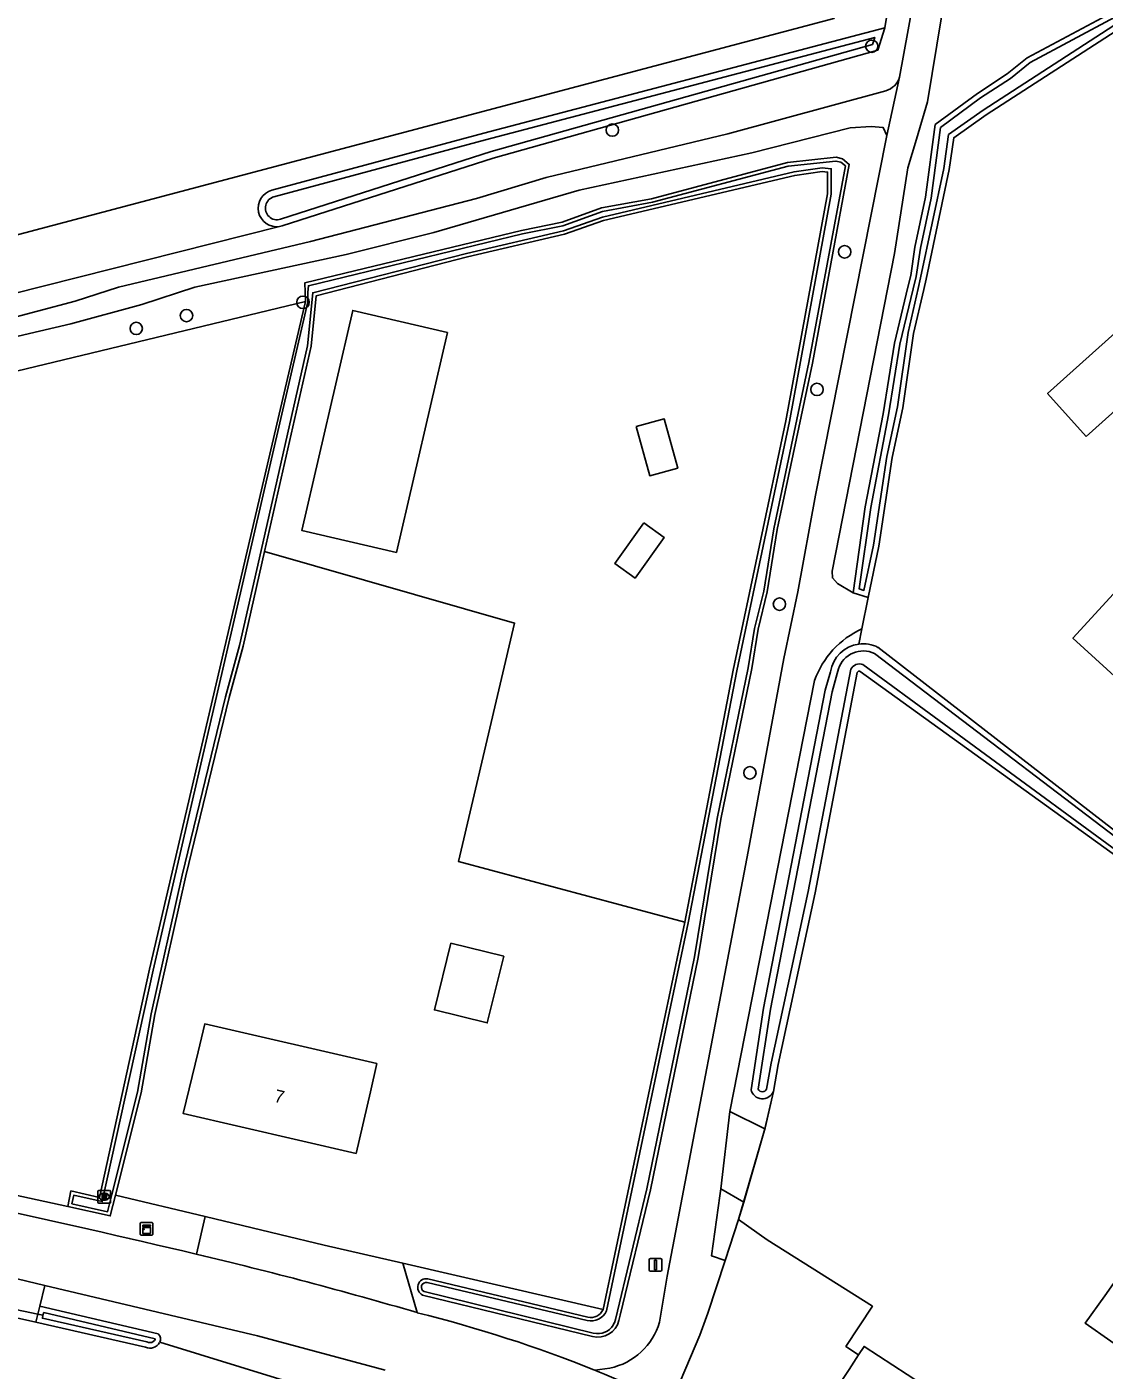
# Model space of a CAD drawing. Extents: x 162880 to 165536, y 384011 to 385179.
# Drawn here: x 164829.2 to 164914.1, y 384580.4 to 384686.3 of the extents above; entities that cross this region are included whole.
import ezdxf

# ---------------------------------------------------------------- set-up
doc = ezdxf.new("R2010")
doc.units = 0
for name, color, linetype in [('IMGEO_Boom', 7, 'Continuous'), ('IMGEO_Duiker', 7, 'Continuous'), ('IMGEO_Erf', 7, 'Continuous'), ('IMGEO_Grasland_agrarisch', 7, 'Continuous'), ('IMGEO_Groenvoorziening', 7, 'Continuous'), ('IMGEO_Hek', 7, 'Continuous'), ('IMGEO_Kast', 7, 'Continuous'), ('IMGEO_Loofbos', 7, 'Continuous'), ('IMGEO_Pand', 7, 'Continuous'), ('IMGEO_Pand_nummerreeks', 7, 'Continuous'), ('IMGEO_Parkeervlak_open', 7, 'Continuous'), ('IMGEO_Rijbaan_lokaal_gesloten', 7, 'Continuous'), ('IMGEO_Rijbaan_lokaal_halfverhard', 7, 'Continuous'), ('IMGEO_Rijbaan_lokaal_open', 7, 'Continuous'), ('IMGEO_Rioolput', 7, 'Continuous'), ('IMGEO_Sloot', 7, 'Continuous'), ('IMGEO_Verkeersbordpaal', 7, 'Continuous'), ('IMGEO_Voetpad_open', 7, 'Continuous'), ('IMGEO_Waterloop', 7, 'Continuous')]:
    doc.layers.add(name, color=color, linetype=linetype)

msp = doc.modelspace()

# ---------------------------------------------------------------- linework, layer by layer
at = {"layer": 'IMGEO_Boom'}
for centre in [(164895.78, 384684.76), (164875.32, 384678.15), (164893.64, 384668.55), (164850.93, 384664.57), (164841.74, 384663.52), (164837.78, 384662.51), (164891.46, 384657.7), (164888.5, 384640.77), (164886.17, 384627.47)]:
    msp.add_circle(centre, 0.489, dxfattribs=at)
at = {"layer": 'IMGEO_Duiker'}
msp.add_lwpolyline([(164825.41, 384585.74), (164825.97, 384585.62), (164830.01, 384584.78), (164830.42, 384584.7)], dxfattribs=at)
at = {"layer": 'IMGEO_Erf'}
for points in [[(164895.5, 384641.29), (164896.35, 384645.33), (164897.4, 384652.34), (164898.24, 384656.25), (164899.08, 384662.11), (164899.88, 384665.57), (164900.06, 384666.4), (164901.89, 384675.04), (164902.25, 384677.54), (164904.81, 384679.36), (164918.83, 384688.45)], [(164874.6, 384585.16), (164881.03, 384615.69), (164884.86, 384635.57), (164889.01, 384655.23), (164892.29, 384673.13), (164892.3, 384674.84), (164891.87, 384674.89), (164889.71, 384674.58), (164874.62, 384671.01), (164871.56, 384669.93), (164863.9, 384668.16), (164851.97, 384665.09), (164851.57, 384661.1), (164847.9, 384644.92), (164846.2, 384637.45), (164845.1, 384633.4), (164841.69, 384619.35), (164839.24, 384608.41), (164838.16, 384602.23), (164836.14, 384594.16)], [(164896.27, 384637.37), (164920.53, 384618.59), (164920.08, 384617.98), (164919.73, 384617.53), (164894.87, 384635.47)], [(164894.64, 384635.39), (164891.31, 384618), (164888.39, 384604.47), (164888.02, 384602.35)], [(164838.51, 384582.19), (164829.85, 384584.15)]]:
    msp.add_lwpolyline(points, dxfattribs=at)
for centre, radius, start, end in [((164895.1, 384635.02), 2.62, 63.5298, 97.4348), ((164894.8, 384635.31), 0.179, 65.6772, 154.5238), ((164838.86, 384582.98), 0.869, 245.5359, 331.5479)]:
    msp.add_arc(centre, radius, start, end, dxfattribs=at)
at = {"layer": 'IMGEO_Grasland_agrarisch'}
for points in [[(164784.46, 384605.65), (164784.64, 384646.48), (164784.87, 384647.65), (164785.71, 384648.2), (164787.12, 384648.7), (164812.92, 384655.44), (164851.13, 384664.62)], [(164851.13, 384664.62), (164838.82, 384611.98), (164834.88, 384594), (164832.63, 384594.5), (164832.37, 384593.27)], [(164832.37, 384593.27), (164828.14, 384594.2)]]:
    msp.add_lwpolyline(points, dxfattribs=at)
at = {"layer": 'IMGEO_Groenvoorziening'}
for points in [[(164950.41, 384709.73), (164948.25, 384708.71), (164947.14, 384708.02), (164944.37, 384706.29), (164942.45, 384705.45), (164940.48, 384704.11), (164938.66, 384703.19), (164925.38, 384694.14), (164914.73, 384687.43), (164908.03, 384683.84), (164906.47, 384682.58), (164904.11, 384681.04), (164900.77, 384678.58), (164900.03, 384672.85), (164899.17, 384668.91), (164898.85, 384666.68), (164898.62, 384665.75), (164897.56, 384661.34), (164896.67, 384655.78), (164895.26, 384648.45), (164894.3, 384641.66)], [(164849.08, 384670.55), (164849.29, 384670.61), (164865.93, 384675.94), (164896.25, 384684.46), (164896.82, 384686.21)], [(164851.13, 384664.62), (164851.1, 384665.36), (164851.06, 384666.1), (164868.17, 384670.24), (164871.36, 384670.89), (164874.48, 384672.01), (164878.42, 384672.74), (164889.14, 384675.59), (164892.98, 384676.01), (164893.46, 384675.87), (164894.01, 384675.44), (164891.11, 384659.77), (164888.33, 384646.65), (164887.54, 384641.74), (164886.81, 384638.8), (164886.32, 384635.7), (164883.88, 384623.81), (164882.08, 384612.91), (164878.33, 384594.6), (164875.94, 384584.72), (164875.83, 384584.28)], [(164895, 384638.82), (164894.76, 384637.62)], [(164886.26, 384602.48), (164887.24, 384608.92), (164892.11, 384634), (164892.52, 384635.43)], [(164888.02, 384602.35), (164887.35, 384599.4)], [(164836.14, 384594.16), (164835.73, 384592.53), (164832.37, 384593.27)], [(164836.14, 384594.16), (164843.21, 384592.48)], [(164858.8, 384588.81), (164874.6, 384585.16)], [(164860.77, 384587.57), (164873.38, 384584.56)], [(164839.5, 384583.23), (164830.18, 384585.43)], [(164873.77, 384583.02), (164860.36, 384586.3)], [(164861.26, 384576.49), (164853.06, 384578.62), (164849.11, 384579.66), (164839.63, 384582.57)]]:
    msp.add_lwpolyline(points, dxfattribs=at)
for centre, radius, start, end in [((164895.1, 384635.03), 2.61, 97.5345, 171.1193), ((164887.16, 384602.7), 0.927, 193.1203, 338.2562), ((164860.65, 384586.91), 0.675, 80.0532, 244.8914), ((164873.63, 384585.59), 1.06, 256.5381, 335.9104), ((164874.17, 384584.69), 1.71, 256.3331, 346.3173), ((164839.22, 384582.83), 0.485, 327.4575, 54.8943)]:
    msp.add_arc(centre, radius, start, end, dxfattribs=at)
at = {"layer": 'IMGEO_Hek'}
for points in [[(164881.03, 384615.69), (164863.18, 384620.49), (164867.61, 384639.28), (164847.9, 384644.92)], [(164885.27, 384592.24), (164887.37, 384599.48), (164888.02, 384602.35)]]:
    msp.add_lwpolyline(points, dxfattribs=at)
at = {"layer": 'IMGEO_Kast'}
for p, q in [((164838.09, 384591.09), (164838.09, 384591.93)), ((164838.09, 384591.93), (164838.09, 384591.09)), ((164838.16, 384592.02), (164839.01, 384592.02)), ((164839.01, 384592.02), (164838.16, 384592.02)), ((164839.09, 384591.94), (164839.09, 384591.1)), ((164839.09, 384591.1), (164839.09, 384591.94)), ((164839.02, 384591.02), (164838.17, 384591.02)), ((164838.17, 384591.02), (164839.02, 384591.02))]:
    msp.add_line(p, q, dxfattribs=at)
for points in [[(164838.29, 384591.81), (164838.89, 384591.81), (164838.89, 384591.72), (164838.29, 384591.72), (164838.29, 384591.81)], [(164838.29, 384591.63), (164838.89, 384591.63), (164838.89, 384591.15), (164838.29, 384591.15), (164838.29, 384591.63)]]:
    msp.add_lwpolyline(points, dxfattribs=at)
msp.add_circle((164838.37, 384591.48), 0.0377, dxfattribs=at)
for centre, start, end in [((164838.17, 384591.94), 92.4484, 184.2845), ((164838.17, 384591.94), 92.4484, 184.2845), ((164839.01, 384591.94), 2.4484, 94.2845), ((164839.01, 384591.94), 2.4484, 94.2845), ((164838.17, 384591.1), 182.4484, 274.2845), ((164838.17, 384591.1), 182.4484, 274.2845), ((164839.01, 384591.1), 272.4484, 4.2845), ((164839.01, 384591.1), 272.4484, 4.2845)]:
    msp.add_arc(centre, 0.0779, start, end, dxfattribs=at)
at = {"layer": 'IMGEO_Loofbos'}
for points in [[(164906.55, 384759.67), (164902.25, 384727.82), (164898.15, 384705.2), (164892.8, 384686.95), (164789.77, 384659.67)], [(164896.82, 384686.21), (164908.75, 384759.58)], [(164848.46, 384673.4), (164865.18, 384677.91), (164896.82, 384686.21)], [(164789.77, 384659.67), (164792.87, 384657.16), (164796.05, 384657.16), (164849.08, 384670.55)]]:
    msp.add_lwpolyline(points, dxfattribs=at)
msp.add_arc((164848.85, 384671.99), 1.46, 105.1781, 279.0885, dxfattribs=at)
at = {"layer": 'IMGEO_Pand'}
for points in [[(164912.68, 384653.98), (164909.65, 384657.37), (164925.07, 384671.2), (164928.11, 384667.81), (164912.68, 384653.98)], [(164862.32, 384662.2), (164854.85, 384663.93), (164850.83, 384646.58), (164858.3, 384644.85), (164862.32, 384662.2)], [(164877.2, 384654.77), (164878.27, 384650.89), (164880.48, 384651.5), (164879.41, 384655.38), (164877.2, 384654.77)], [(164877.81, 384647.18), (164875.51, 384643.98), (164877.12, 384642.83), (164879.42, 384646.02), (164877.81, 384647.18)], [(164919.85, 384639.9), (164916.3, 384643.16), (164911.64, 384638.09), (164915.2, 384634.83), (164919.85, 384639.9)], [(164862.58, 384614.04), (164861.29, 384608.78), (164865.46, 384607.75), (164866.76, 384613.01), (164862.58, 384614.04)], [(164856.75, 384604.54), (164856.24, 384602.33), (164855.12, 384597.46), (164841.49, 384600.6), (164842.65, 384605.47), (164843.18, 384607.67), (164856.75, 384604.54)], [(164933.45, 384600.91), (164927.4, 384605.14), (164914.15, 384586.23), (164912.6, 384584.08), (164918.67, 384579.82), (164933.45, 384600.91)], [(164894.74, 384581.57), (164895.17, 384582.24), (164912.13, 384571.21), (164910.96, 384569.41), (164908.15, 384565.22)], [(164891.21, 384576.21), (164894, 384580.43), (164894.74, 384581.57)]]:
    msp.add_lwpolyline(points, dxfattribs=at)
at = {"layer": 'IMGEO_Parkeervlak_open'}
msp.add_lwpolyline([(164894.74, 384581.57), (164893.74, 384582.25), (164895.83, 384585.41), (164887.52, 384590.65), (164885.27, 384592.24)], dxfattribs=at)
at = {"layer": 'IMGEO_Rijbaan_lokaal_gesloten'}
for points in [[(164825.62, 384588.23), (164830.58, 384587.05)], [(164830.58, 384587.05), (164847.33, 384583.07), (164857.41, 384580.37)]]:
    msp.add_lwpolyline(points, dxfattribs=at)
for centre, radius, start, end in [((164639.81, 383734.06), 879.15, 76.66941, 78.93652), ((164762.66, 384252.43), 346.42, 73.6912, 76.6728), ((164834.32, 384481.84), 106.2, 68.1023, 76.0408), ((164834.46, 384482.12), 105.89, 64.563, 68.1132)]:
    msp.add_arc(centre, radius, start, end, dxfattribs=at)
at = {"layer": 'IMGEO_Rijbaan_lokaal_halfverhard'}
for points in [[(164894.3, 384641.66), (164893.07, 384642.4), (164892.68, 384642.84), (164892.65, 384643.36), (164897.57, 384668.42), (164898.62, 384675.16), (164899.3, 384677.44), (164900.18, 384680.37), (164911.63, 384749.96), (164912.33, 384755.13), (164913.21, 384764.38), (164913.44, 384766.34), (164913.95, 384770.56), (164914.03, 384773.1), (164913.43, 384782.46), (164913.06, 384785.76)], [(164911.07, 384774.68), (164911.35, 384770.58), (164911.25, 384768.94), (164910.91, 384763.41), (164910.25, 384757.27), (164909.39, 384752.61), (164908.9, 384750), (164906.03, 384731.74), (164905.24, 384728.26), (164904.88, 384724.64), (164899.96, 384693.25), (164897.98, 384682.33)], [(164897.98, 384682.33), (164896.97, 384677.71)], [(164789.73, 384655.03), (164793.15, 384655.23), (164796.03, 384655.63), (164803.25, 384657.19), (164818.1, 384661), (164824.03, 384662.29), (164832.95, 384664.67), (164836.39, 384665.77), (164851.52, 384669.36), (164864.62, 384672.75), (164870.11, 384674.41), (164884.42, 384677.84), (164896.89, 384681.25)], [(164896.97, 384677.71), (164896.68, 384678.34), (164895.72, 384678.44), (164894.07, 384678.32), (164886.31, 384676.36), (164872.71, 384673.4), (164861.24, 384670.07), (164854.32, 384668.35), (164842.41, 384665.77), (164838.21, 384664.39), (164832.62, 384662.86), (164813.95, 384658.5), (164797.94, 384654.26), (164794.51, 384653.68), (164788.63, 384652.44)], [(164879.05, 384584.16), (164879.64, 384587.79), (164886.04, 384621.27), (164888.84, 384636.48), (164889.96, 384641.73), (164891.35, 384649.37), (164896.97, 384677.71)], [(164894.3, 384641.66), (164895.5, 384641.29)], [(164895, 384638.82), (164895.5, 384641.29)], [(164884.6, 384600.77), (164891.27, 384634.74)], [(164883.88, 384594.66), (164884.6, 384600.77)], [(164884.21, 384589.02), (164882.84, 384584.86), (164882.22, 384583.13), (164879.94, 384577.75)], [(164873.93, 384580.38), (164875.13, 384580.53)]]:
    msp.add_lwpolyline(points, dxfattribs=at)
for centre, radius, start, end in [((164896.44, 384682.78), 1.6, 286.4728, 343.6857), ((164897.91, 384632.42), 7.03, 114.4185, 160.6855), ((164874.04, 384585.64), 5.22, 282.0151, 343.508)]:
    msp.add_arc(centre, radius, start, end, dxfattribs=at)
at = {"layer": 'IMGEO_Rijbaan_lokaal_open'}
for points in [[(164883.88, 384594.66), (164883.81, 384594.13), (164883.14, 384589.39), (164884.21, 384589.02)], [(164885.68, 384593.63), (164883.88, 384594.66)], [(164885.27, 384592.24), (164885.68, 384593.63)], [(164843.21, 384592.48), (164842.52, 384589.52)], [(164858.8, 384588.81), (164852.59, 384590.24), (164849.11, 384591.07), (164843.21, 384592.48)], [(164884.21, 384589.02), (164885.27, 384592.24)], [(164859.94, 384584.91), (164858.8, 384588.81)]]:
    msp.add_lwpolyline(points, dxfattribs=at)
at = {"layer": 'IMGEO_Rioolput'}
for p, q in [((164834.75, 384593.62), (164834.75, 384594.47)), ((164834.83, 384594.55), (164835.68, 384594.55)), ((164835.24, 384594.33), (164835.26, 384594.33)), ((164835.75, 384594.47), (164835.75, 384593.62)), ((164835.68, 384593.55), (164834.83, 384593.55)), ((164835.26, 384593.77), (164835.24, 384593.77))]:
    msp.add_line(p, q, dxfattribs=at)
for points in [[(164834.75, 384593.62), (164834.75, 384594.47)], [(164834.83, 384594.55), (164835.68, 384594.55)], [(164835.34, 384594.24), (164835.09, 384594.25), (164835.09, 384593.85)], [(164835.09, 384593.85), (164835.21, 384593.85), (164835.21, 384594.01), (164835.22, 384594.01)], [(164835.27, 384594.17), (164835.21, 384594.17), (164835.21, 384594.08)], [(164835.21, 384594.08), (164835.26, 384594.08)], [(164835.27, 384593.98), (164835.34, 384593.85), (164835.48, 384593.85), (164835.42, 384593.97)], [(164835.75, 384594.47), (164835.75, 384593.62)], [(164835.68, 384593.55), (164834.83, 384593.55)]]:
    msp.add_lwpolyline(points, dxfattribs=at)
for centre, radius, start, end in [((164834.83, 384594.47), 0.0765, 91.552, 178.448), ((164834.83, 384594.47), 0.0765, 91.552, 178.448), ((164835.22, 384593.96), 0.0533, 26.0293, 88.6989), ((164835.25, 384594.27), 0.19, 274.7715, 282.9687), ((164835.27, 384594.07), 0.0964, 77.0061, 93.1865), ((164835.29, 384594.13), 0.0378, 276.6634, 79.6772), ((164835.34, 384594.13), 0.109, 350.3612, 89.416), ((164835.34, 384594.13), 0.112, 277.5842, 350.9817), ((164835.32, 384593.92), 0.108, 29.5134, 73.7905), ((164835.68, 384594.47), 0.0765, 1.552, 88.448), ((164835.68, 384594.47), 0.0765, 1.552, 88.448), ((164834.83, 384593.62), 0.0765, 181.552, 268.448), ((164834.83, 384593.62), 0.0765, 181.552, 268.448), ((164835.68, 384593.62), 0.0765, 271.552, 358.448), ((164835.68, 384593.62), 0.0765, 271.552, 358.448)]:
    msp.add_arc(centre, radius, start, end, dxfattribs=at)
for centre, major_axis, ratio, start_param, end_param in [((164835.24, 384594.05), (-0.387, 0.002), 0.722429, 4.712389, 7.853982), ((164835.26, 384594.05), (-0.39, 0.002), 0.717154, 1.570796, 4.712389)]:
    msp.add_ellipse(centre, major_axis=major_axis, ratio=ratio, start_param=start_param, end_param=end_param, dxfattribs=at)
at = {"layer": 'IMGEO_Sloot'}
for points in [[(164848.63, 384672.89), (164865.32, 384677.39), (164896.01, 384685.45), (164895.83, 384684.89)], [(164895.83, 384684.89), (164865.77, 384676.45), (164849.15, 384671.12)]]:
    msp.add_lwpolyline(points, dxfattribs=at)
msp.add_arc((164848.88, 384672), 0.921, 105.5092, 287.4244, dxfattribs=at)
at = {"layer": 'IMGEO_Verkeersbordpaal'}
for p, q in [((164878.23, 384588.27), (164878.23, 384589.07)), ((164878.23, 384589.07), (164878.23, 384588.27)), ((164878.33, 384589.17), (164879.12, 384589.17)), ((164879.12, 384589.17), (164878.33, 384589.17)), ((164879.22, 384589.07), (164879.22, 384588.27)), ((164879.22, 384588.27), (164879.22, 384589.07)), ((164879.12, 384588.17), (164878.33, 384588.17)), ((164878.33, 384588.17), (164879.12, 384588.17))]:
    msp.add_line(p, q, dxfattribs=at)
msp.add_lwpolyline([(164878.65, 384589.04), (164878.8, 384589.04), (164878.8, 384588.29), (164878.65, 384588.29), (164878.65, 384589.04)], dxfattribs=at)
for centre, start, end in [((164878.33, 384589.07), 90, 180), ((164878.33, 384589.07), 90, 180), ((164879.12, 384589.07), 0, 90), ((164879.12, 384589.07), 360, 90), ((164878.33, 384588.27), 180, 270), ((164878.33, 384588.27), 180, 270), ((164879.12, 384588.27), 270, 0), ((164879.12, 384588.27), 270, 0)]:
    msp.add_arc(centre, 0.1, start, end, dxfattribs=at)
at = {"layer": 'IMGEO_Voetpad_open'}
for points in [[(164887.35, 384599.4), (164884.6, 384600.77)], [(164887.35, 384599.4), (164885.68, 384593.63)], [(164830.18, 384585.43), (164830.58, 384587.05)], [(164830.18, 384585.43), (164829.85, 384584.15)], [(164829.85, 384584.15), (164825.83, 384585.05)]]:
    msp.add_lwpolyline(points, dxfattribs=at)
at = {"layer": 'IMGEO_Waterloop'}
for points in [[(164895.92, 384645.41), (164895.16, 384641.85), (164894.79, 384641.97), (164895.7, 384648.38), (164897.1, 384655.71), (164897.99, 384661.26), (164899.05, 384665.64), (164899.28, 384666.6), (164899.61, 384668.83), (164900.46, 384672.78), (164901.19, 384678.34), (164904.36, 384680.68), (164906.73, 384682.22), (164908.28, 384683.47), (164914.95, 384687.05), (164925.62, 384693.77), (164938.88, 384702.81), (164940.7, 384703.73), (164942.67, 384705.06), (164944.58, 384705.9), (164947.38, 384707.64), (164948.46, 384708.32), (164950.62, 384709.34), (164951.47, 384709.86)], [(164918.6, 384688.83), (164904.56, 384679.73), (164901.84, 384677.79), (164901.46, 384675.12), (164899.62, 384666.49), (164899.45, 384665.66), (164898.65, 384662.2), (164897.81, 384656.33), (164896.96, 384652.42), (164895.92, 384645.41)], [(164874.87, 384585.06), (164881.31, 384615.64), (164885.14, 384635.52), (164889.29, 384655.17), (164892.57, 384673.1), (164892.58, 384675.1), (164891.86, 384675.18), (164889.65, 384674.86), (164874.54, 384671.29), (164871.48, 384670.21), (164863.83, 384668.43), (164851.7, 384665.32), (164851.29, 384661.15), (164847.62, 384644.99), (164845.93, 384637.52), (164844.82, 384633.47), (164841.41, 384619.41), (164838.96, 384608.46), (164837.88, 384602.29), (164835.86, 384594.23), (164835.52, 384592.87), (164832.71, 384593.49), (164832.85, 384594.16), (164835.1, 384593.66), (164839.1, 384611.92), (164851.32, 384664.6), (164851.31, 384665.37), (164851.36, 384665.87), (164868.23, 384669.96), (164871.43, 384670.61), (164874.55, 384671.73), (164878.49, 384672.47), (164889.2, 384675.31), (164892.95, 384675.71), (164893.33, 384675.61), (164893.7, 384675.32), (164890.83, 384659.82), (164888.05, 384646.7), (164887.26, 384641.8), (164886.53, 384638.86), (164886.04, 384635.75), (164883.6, 384623.86), (164881.8, 384612.97), (164878.05, 384594.66)], [(164895.99, 384636.88), (164919.68, 384618.85), (164919.76, 384618.48), (164919.62, 384618.3), (164919.16, 384618.36), (164895.08, 384636.01)], [(164886.83, 384602.54), (164887.79, 384608.83), (164892.65, 384633.87), (164893.06, 384635.29), (164893.15, 384635.67)], [(164894.12, 384635.65), (164890.77, 384618.11), (164887.84, 384604.58), (164887.49, 384602.53)], [(164878.05, 384594.66), (164875.56, 384584.36), (164875.48, 384584.11)], [(164874.08, 384583.27), (164873.82, 384583.3), (164860.47, 384586.57)], [(164860.72, 384587.29), (164873.33, 384584.28)], [(164839.27, 384582.84), (164830.49, 384584.92), (164830.42, 384584.7), (164830.38, 384584.47), (164838.62, 384582.6), (164838.75, 384582.56)], [(164839.21, 384582.71), (164839.26, 384582.79), (164839.27, 384582.81)]]:
    msp.add_lwpolyline(points, dxfattribs=at)
for centre, radius, start, end in [((164895.1, 384635.03), 2.05, 64.2733, 162.0117), ((164894.81, 384635.27), 0.783, 69.474, 151.6902), ((164887.16, 384602.69), 0.365, 204.7373, 333.3443), ((164860.65, 384586.91), 0.387, 79.4622, 242.5306), ((164873.62, 384585.61), 1.36, 257.4675, 336.1079), ((164874.2, 384584.64), 1.38, 265.1167, 337.5328), ((164838.87, 384582.98), 0.438, 255.0189, 322.0755), ((164839.22, 384582.83), 0.0535, 337.5449, 11.4)]:
    msp.add_arc(centre, radius, start, end, dxfattribs=at)

# ---------------------------------------------------------------- texts
at = {"layer": 'IMGEO_Pand_nummerreeks'}
msp.add_text('7', height=1, rotation=347.0081, dxfattribs=at).set_placement((164848.6, 384601.55))

doc.saveas('drawing.dxf')
